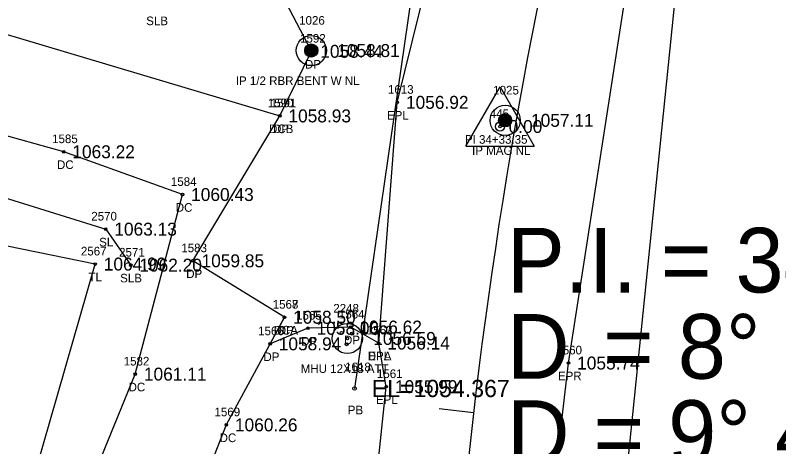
# Model space of a CAD drawing. Extents: x 1578957 to 1581675, y 1115963 to 1120391.
# Drawn here: x 1580461 to 1580549.5, y 1118599.1 to 1118649.2 of the extents above; entities that cross this region are included whole.
import ezdxf

# ---------------------------------------------------------------- set-up
doc = ezdxf.new("R2010")
doc.units = 0
for name, color, linetype in [('RD_EX_Conc', 7, 'Continuous'), ('RD_EX_Conc_txCode', 7, 'Continuous'), ('RD_EX_DR_Inlet', 7, 'Continuous'), ('RD_EX_DR_Pipe', 7, 'Continuous'), ('RD_EX_DR_Pipe_txCode', 7, 'Continuous'), ('RD_EX_Driveway', 7, 'Continuous'), ('RD_EX_Driveway_txCode', 7, 'Continuous'), ('RD_EX_DV_Prop_txCode', 7, 'Continuous'), ('RD_EX_DV_PropPin', 7, 'Continuous'), ('RD_EX_Road', 7, 'Continuous'), ('RD_EX_Road_txCode', 7, 'Continuous'), ('RD_EX_TX_Conc_ELEV', 7, 'Continuous'), ('RD_EX_TX_Driveway_ELEV', 7, 'Continuous'), ('RD_EX_TX_DV_Prop_ELEV', 7, 'Continuous'), ('RD_EX_TX_Road_ELEV', 7, 'Continuous'), ('RD_EX_TX_UT_ELEV', 7, 'Continuous'), ('RD_EX_TX_VEG_ELEV', 7, 'Continuous'), ('RD_EX_UT_txCode', 7, 'Continuous'), ('RD_EX_VEG', 7, 'Continuous'), ('RD_EX_VEG_txCode', 7, 'Continuous'), ('RD_HC_Cl', 7, 'Continuous'), ('RD_HC_Data', 7, 'Continuous'), ('RD_HC_Data_Tic', 7, 'Continuous'), ('RD_HC_Survey_ELEV', 7, 'Continuous'), ('RD_HC_txCode', 7, 'Continuous'), ('RD_SMD_Locator', 7, 'Continuous'), ('RD_TX_Pipe_ElevEX', 7, 'Continuous')]:
    doc.layers.add(name, color=color, linetype=linetype)

msp = doc.modelspace()

# ---------------------------------------------------------------- linework, layer by layer
at = {"layer": 'RD_EX_Conc'}
for points in [[(1580416.392, 1118659.83), (1580448.241, 1118650.456), (1580491.665, 1118637.485)], [(1580389.432, 1118536.052), (1580415.644, 1118538.79), (1580433.297, 1118545.225), (1580444.748, 1118553.112), (1580458.479, 1118569.727), (1580464.716, 1118582.498), (1580474.916, 1118607.534), (1580480.388, 1118628.364), (1580466.619, 1118633.326), (1580446.68, 1118638.878), (1580412.041, 1118648.979)], [(1580492.21, 1118614.127), (1580485.465, 1118601.646), (1580476.91, 1118579.817), (1580466.268, 1118560.223), (1580452.293, 1118543.494), (1580436.164, 1118533.344), (1580417.151, 1118526.912), (1580389.446, 1118524.07)]]:
    msp.add_lwpolyline(points, dxfattribs=at)
at = {"layer": 'RD_EX_DR_Inlet'}
for centre, radius in [((1580499.492, 1118611.67), 1.75), ((1580498.827, 1118612.3), 0.175), ((1580500.051, 1118612.23), 0.175), ((1580499.404, 1118611.005), 0.175)]:
    msp.add_circle(centre, radius, dxfattribs=at)
at = {"layer": 'RD_EX_DR_Pipe'}
msp.add_line((1580509.048, 1118666.096), (1580500.321, 1118605.868), dxfattribs=at)
at = {"layer": 'RD_EX_Driveway'}
msp.add_lwpolyline([(1580503.124, 1118611.134), (1580499.883, 1118612.99), (1580494.922, 1118612.852), (1580490.544, 1118611.044), (1580492.21, 1118614.127), (1580481.594, 1118620.673), (1580491.665, 1118637.485), (1580495.355, 1118644.978), (1580488.949, 1118657.214), (1580486.307, 1118668.792), (1580489.931, 1118692.365), (1580499.055, 1118734.88), (1580498.977, 1118746.365), (1580495.647, 1118753.462), (1580485.289, 1118760.72), (1580470.799, 1118764.239), (1580428.28, 1118761.959)], dxfattribs=at)
at = {"layer": 'RD_EX_DV_PropPin'}
for p, q in [((1580494.578, 1118644.869), (1580494.578, 1118645.262)), ((1580494.613, 1118644.767), (1580494.613, 1118645.363)), ((1580494.648, 1118644.696), (1580494.648, 1118645.435)), ((1580494.683, 1118644.639), (1580494.683, 1118645.492)), ((1580494.718, 1118644.591), (1580494.718, 1118645.54)), ((1580494.753, 1118644.55), (1580494.753, 1118645.58)), ((1580494.788, 1118644.515), (1580494.788, 1118645.616)), ((1580494.823, 1118644.483), (1580494.823, 1118645.648)), ((1580494.858, 1118644.456), (1580494.858, 1118645.675)), ((1580494.893, 1118644.431), (1580494.893, 1118645.7)), ((1580494.928, 1118644.409), (1580494.928, 1118645.722)), ((1580494.963, 1118644.39), (1580494.963, 1118645.741)), ((1580494.998, 1118644.373), (1580494.998, 1118645.758)), ((1580495.033, 1118644.358), (1580495.033, 1118645.773)), ((1580495.068, 1118644.345), (1580495.068, 1118645.786)), ((1580495.103, 1118644.334), (1580495.103, 1118645.797)), ((1580495.138, 1118644.325), (1580495.138, 1118645.806)), ((1580495.173, 1118644.317), (1580495.173, 1118645.813)), ((1580495.208, 1118644.312), (1580495.208, 1118645.819)), ((1580495.243, 1118644.308), (1580495.243, 1118645.823)), ((1580495.278, 1118644.305), (1580495.278, 1118645.826)), ((1580495.313, 1118644.304), (1580495.313, 1118645.826)), ((1580495.348, 1118644.305), (1580495.348, 1118645.826)), ((1580495.383, 1118644.308), (1580495.383, 1118645.823)), ((1580495.418, 1118644.312), (1580495.418, 1118645.819)), ((1580495.453, 1118644.317), (1580495.453, 1118645.813)), ((1580495.488, 1118644.325), (1580495.488, 1118645.806)), ((1580495.523, 1118644.334), (1580495.523, 1118645.797)), ((1580495.558, 1118644.345), (1580495.558, 1118645.786)), ((1580495.593, 1118644.358), (1580495.593, 1118645.773)), ((1580495.629, 1118644.373), (1580495.629, 1118645.758)), ((1580495.664, 1118644.39), (1580495.664, 1118645.741)), ((1580495.699, 1118644.409), (1580495.699, 1118645.722)), ((1580495.734, 1118644.431), (1580495.734, 1118645.7)), ((1580495.769, 1118644.456), (1580495.769, 1118645.675)), ((1580495.804, 1118644.483), (1580495.804, 1118645.648)), ((1580495.839, 1118644.515), (1580495.839, 1118645.616)), ((1580495.874, 1118644.55), (1580495.874, 1118645.58)), ((1580495.909, 1118644.591), (1580495.909, 1118645.54)), ((1580495.944, 1118644.639), (1580495.944, 1118645.492)), ((1580495.979, 1118644.696), (1580495.979, 1118645.435)), ((1580496.014, 1118644.767), (1580496.014, 1118645.363)), ((1580496.049, 1118644.869), (1580496.049, 1118645.262)), ((1580517.081, 1118636.671), (1580517.081, 1118637.267)), ((1580517.116, 1118636.6), (1580517.116, 1118637.339)), ((1580517.151, 1118636.543), (1580517.151, 1118637.396)), ((1580517.186, 1118636.495), (1580517.186, 1118637.443)), ((1580517.221, 1118636.454), (1580517.221, 1118637.484)), ((1580517.256, 1118636.418), (1580517.256, 1118637.52)), ((1580517.291, 1118636.387), (1580517.291, 1118637.551)), ((1580517.326, 1118636.359), (1580517.326, 1118637.579)), ((1580517.362, 1118636.335), (1580517.362, 1118637.604)), ((1580517.397, 1118636.313), (1580517.397, 1118637.625)), ((1580517.432, 1118636.293), (1580517.432, 1118637.645)), ((1580517.467, 1118636.276), (1580517.467, 1118637.662)), ((1580517.502, 1118636.262), (1580517.502, 1118637.677)), ((1580517.537, 1118636.249), (1580517.537, 1118637.69)), ((1580517.572, 1118636.238), (1580517.572, 1118637.701)), ((1580517.607, 1118636.228), (1580517.607, 1118637.71)), ((1580517.642, 1118636.221), (1580517.642, 1118637.717)), ((1580517.677, 1118636.215), (1580517.677, 1118637.723)), ((1580517.712, 1118636.211), (1580517.712, 1118637.727)), ((1580517.747, 1118636.209), (1580517.747, 1118637.729)), ((1580517.782, 1118636.208), (1580517.782, 1118637.73)), ((1580517.817, 1118636.209), (1580517.817, 1118637.729)), ((1580517.852, 1118636.211), (1580517.852, 1118637.727)), ((1580517.887, 1118636.215), (1580517.887, 1118637.723)), ((1580517.922, 1118636.221), (1580517.922, 1118637.717)), ((1580517.957, 1118636.228), (1580517.957, 1118637.71)), ((1580517.992, 1118636.238), (1580517.992, 1118637.701)), ((1580518.027, 1118636.249), (1580518.027, 1118637.69)), ((1580518.062, 1118636.262), (1580518.062, 1118637.677)), ((1580518.097, 1118636.276), (1580518.097, 1118637.662)), ((1580518.132, 1118636.293), (1580518.132, 1118637.645)), ((1580518.167, 1118636.313), (1580518.167, 1118637.625)), ((1580518.202, 1118636.335), (1580518.202, 1118637.604)), ((1580518.237, 1118636.359), (1580518.237, 1118637.579)), ((1580518.272, 1118636.387), (1580518.272, 1118637.551)), ((1580518.307, 1118636.418), (1580518.307, 1118637.52)), ((1580518.342, 1118636.454), (1580518.342, 1118637.484)), ((1580518.377, 1118636.495), (1580518.377, 1118637.443)), ((1580518.412, 1118636.543), (1580518.412, 1118637.396)), ((1580518.447, 1118636.6), (1580518.447, 1118637.339)), ((1580518.482, 1118636.671), (1580518.482, 1118637.267)), ((1580517.046, 1118636.773), (1580517.046, 1118637.165)), ((1580518.517, 1118636.773), (1580518.517, 1118637.165))]:
    msp.add_line(p, q, dxfattribs=at)
for centre, radius in [((1580495.313, 1118645.065), 1.75), ((1580495.313, 1118645.065), 0.761), ((1580517.782, 1118636.969), 1.75), ((1580517.782, 1118636.969), 0.761)]:
    msp.add_circle(centre, radius, dxfattribs=at)
at = {"layer": 'RD_EX_Road'}
for points in [[(1580473.875, 1118362.545), (1580483.476, 1118411.51), (1580489.891, 1118460.733), (1580494.851, 1118510.571), (1580499.158, 1118559.986), (1580504.007, 1118606.077), (1580503.124, 1118611.134), (1580505.284, 1118639.056), (1580510.539, 1118660.334), (1580513.919, 1118665.755), (1580524.452, 1118707.451), (1580537.087, 1118755.411), (1580548.08, 1118804.242), (1580553.771, 1118847.319), (1580551.542, 1118852.657), (1580554.273, 1118873), (1580557.664, 1118878.489), (1580561.509, 1118902.856), (1580569.284, 1118952.033)], [(1580493.79, 1118358.466), (1580503.62, 1118407.198), (1580510.352, 1118458.033), (1580515.162, 1118508.07), (1580519.106, 1118556.963), (1580525.123, 1118608.819), (1580532.195, 1118654.454), (1580543.96, 1118701.357), (1580546.317, 1118710.018), (1580556.92, 1118750.178), (1580559.572, 1118760.221), (1580560.059, 1118761.897), (1580568.211, 1118801.71), (1580574.887, 1118850.465), (1580581.375, 1118900.878), (1580589.102, 1118945.81)]]:
    msp.add_lwpolyline(points, dxfattribs=at)
at = {"layer": 'RD_EX_VEG'}
for points in [[(1580593.07, 1118446.845), (1580515.915, 1118445.773), (1580522.895, 1118507.713), (1580537.911, 1118655.21), (1580556.145, 1118695.918), (1580596.371, 1118717.961), (1580655.86, 1118691.542)], [(1580415.791, 1118641.688), (1580471.485, 1118624.35), (1580474.387, 1118620.174)], [(1580392.965, 1118540.723), (1580435.173, 1118552.404), (1580457.289, 1118575.231), (1580470.265, 1118620.298), (1580416.233, 1118631.36)]]:
    msp.add_lwpolyline(points, dxfattribs=at)
at = {"layer": 'RD_HC_Cl'}
msp.add_arc((1581096.907, 1118535.516), 586.689, 165.756019, 174.528137, dxfattribs=at)
at = {"layer": 'RD_HC_Data'}
for p, q in [((1580513.212, 1118633.962), (1580517.184, 1118640.842)), ((1580517.184, 1118640.842), (1580521.153, 1118633.962)), ((1580513.212, 1118633.962), (1580521.153, 1118633.962))]:
    msp.add_line(p, q, dxfattribs=at)
msp.add_circle((1580517.183, 1118636.255), 0.529, dxfattribs=at)
at = {"layer": 'RD_HC_Data_Tic'}
msp.add_line((1580514.118, 1118603.05), (1580510.145, 1118603.51), dxfattribs=at)
at = {"layer": 'RD_SMD_Locator'}
for centre, radius in [((1580495.313, 1118645.065), 0.15), ((1580495.355, 1118644.978), 0.15), ((1580505.284, 1118639.056), 0.15), ((1580491.665, 1118637.485), 0.15), ((1580491.665, 1118637.485), 0.15), ((1580517.183, 1118636.255), 0.15), ((1580517.782, 1118636.969), 0.15), ((1580466.619, 1118633.326), 0.15), ((1580480.388, 1118628.364), 0.15), ((1580471.485, 1118624.35), 0.15), ((1580470.265, 1118620.298), 0.15), ((1580481.594, 1118620.673), 0.15), ((1580474.387, 1118620.174), 0.15), ((1580492.21, 1118614.127), 0.15), ((1580492.21, 1118614.127), 0.15), ((1580494.922, 1118612.852), 0.15), ((1580499.883, 1118612.99), 0.15), ((1580499.492, 1118611.67), 0.15), ((1580490.544, 1118611.044), 0.15), ((1580503.124, 1118611.134), 0.15), ((1580503.124, 1118611.134), 0.15), ((1580525.123, 1118608.819), 0.15), ((1580474.916, 1118607.534), 0.15), ((1580500.321, 1118605.868), 0.2), ((1580504.007, 1118606.077), 0.15), ((1580485.465, 1118601.646), 0.15)]:
    msp.add_circle(centre, radius, dxfattribs=at)

# ---------------------------------------------------------------- texts
at = {"layer": 'RD_EX_Conc_txCode'}
for s, p in [('1590', (1580490.279, 1118638.485)), ('DCB', (1580490.413, 1118635.485)), ('1585', (1580465.273, 1118634.326)), ('DC', (1580465.84, 1118631.326)), ('1584', (1580479.041, 1118629.364)), ('DC', (1580479.608, 1118626.364)), ('1568', (1580490.84, 1118615.127)), ('DCA', (1580490.942, 1118612.127)), ('1582', (1580473.569, 1118608.534)), ('DC', (1580474.136, 1118605.534)), ('1569', (1580484.094, 1118602.646)), ('DC', (1580484.685, 1118599.646))]:
    msp.add_text(s, height=1, dxfattribs=at).set_placement(p)
at = {"layer": 'RD_EX_DR_Pipe_txCode'}
for s, p in [('1618', (1580499.234, 1118607.868)), ('PB', (1580499.541, 1118602.868))]:
    msp.add_text(s, height=1, dxfattribs=at).set_placement(p)
at = {"layer": 'RD_EX_Driveway_txCode'}
for s, p in [('1592', (1580494.009, 1118645.978)), ('DP', (1580494.576, 1118642.978)), ('1591', (1580490.602, 1118638.485)), ('DP', (1580490.885, 1118635.485)), ('1583', (1580480.248, 1118621.673)), ('DP', (1580480.815, 1118618.673)), ('1567', (1580490.84, 1118615.127)), ('1565', (1580493.552, 1118613.852)), ('1564', (1580498.513, 1118613.99)), ('1566', (1580489.15, 1118612.044)), ('DP', (1580491.43, 1118612.127)), ('1563', (1580501.754, 1118612.134)), ('DP', (1580494.142, 1118610.852)), ('DP', (1580499.104, 1118610.99)), ('DP', (1580489.764, 1118609.044)), ('DPA', (1580501.856, 1118609.134))]:
    msp.add_text(s, height=1, dxfattribs=at).set_placement(p)
at = {"layer": 'RD_EX_DV_Prop_txCode'}
for s, p in [('1026', (1580493.904, 1118648.065)), ('IP 1/2 RBR BENT W NL', (1580486.565, 1118641.065)), ('1025', (1580516.396, 1118639.969)), ('IP MAG NL', (1580513.947, 1118632.969))]:
    msp.add_text(s, height=1, dxfattribs=at).set_placement(p)
at = {"layer": 'RD_EX_Road_txCode'}
for s, p in [('1613', (1580504.197, 1118640.056)), ('EPL', (1580504.079, 1118637.056)), ('1562', (1580501.754, 1118612.134)), ('1560', (1580523.713, 1118609.819)), ('EPL', (1580501.919, 1118609.134)), ('1561', (1580502.92, 1118607.077)), ('EPR', (1580523.894, 1118606.819)), ('EPL', (1580502.802, 1118604.077))]:
    msp.add_text(s, height=1, dxfattribs=at).set_placement(p)
at = {"layer": 'RD_EX_TX_Conc_ELEV'}
for s, p in [('1058.93', (1580492.665, 1118636.735)), ('1063.22', (1580467.619, 1118632.576)), ('1060.43', (1580481.388, 1118627.614)), ('1058.50', (1580493.21, 1118613.377)), ('1061.11', (1580475.916, 1118606.784)), ('1060.26', (1580486.465, 1118600.896))]:
    msp.add_text(s, height=1.5, dxfattribs=at).set_placement(p)
at = {"layer": 'RD_EX_TX_Driveway_ELEV'}
for s, p in [('1058.44', (1580496.355, 1118644.228)), ('1058.93', (1580492.665, 1118636.735)), ('1059.85', (1580482.594, 1118619.923)), ('1058.50', (1580493.21, 1118613.377)), ('1058.06', (1580495.922, 1118612.102)), ('1056.62', (1580500.883, 1118612.24)), ('1058.94', (1580491.544, 1118610.294)), ('1056.14', (1580504.124, 1118610.384))]:
    msp.add_text(s, height=1.5, dxfattribs=at).set_placement(p)
at = {"layer": 'RD_EX_TX_DV_Prop_ELEV'}
for s, p in [('1058.81', (1580498.313, 1118644.315)), ('1057.11', (1580520.782, 1118636.219))]:
    msp.add_text(s, height=1.5, dxfattribs=at).set_placement(p)
at = {"layer": 'RD_EX_TX_Road_ELEV'}
for s, p in [('1056.92', (1580506.284, 1118638.306)), ('1056.14', (1580504.124, 1118610.384)), ('1055.74', (1580526.123, 1118608.069)), ('1055.99', (1580505.007, 1118605.327))]:
    msp.add_text(s, height=1.5, dxfattribs=at).set_placement(p)
at = {"layer": 'RD_EX_TX_UT_ELEV'}
msp.add_text('1056.59', height=1.5, dxfattribs=at).set_placement((1580502.492, 1118610.92))
at = {"layer": 'RD_EX_TX_VEG_ELEV'}
for s, p in [('1063.13', (1580472.485, 1118623.6)), ('1064.99', (1580471.265, 1118619.548)), ('1062.20', (1580475.387, 1118619.424))]:
    msp.add_text(s, height=1.5, dxfattribs=at).set_placement(p)
at = {"layer": 'RD_EX_UT_txCode'}
for s, p in [('2248', (1580497.862, 1118614.67)), ('MHU 12X18 ATT', (1580494.09, 1118607.67))]:
    msp.add_text(s, height=1, dxfattribs=at).set_placement(p)
at = {"layer": 'RD_EX_VEG_txCode'}
for s, p in [('SLB', (1580476.179, 1118648.009)), ('2570', (1580469.816, 1118625.35)), ('SL', (1580470.729, 1118622.35)), ('2567', (1580468.611, 1118621.298)), ('2571', (1580473.04, 1118621.174)), ('TL', (1580469.493, 1118618.298)), ('SLB', (1580473.158, 1118618.174))]:
    msp.add_text(s, height=1, dxfattribs=at).set_placement(p)
at = {"layer": 'RD_HC_Data'}
for s, p in [('P.I. = 34+33.35', (1580518, 1118617)), ('D', (1580518, 1118607)), ('    = 8%%d 46\' 20" (RT)', (1580518, 1118607)), ('D = 9%%d 45\' 57"', (1580518, 1118597))]:
    msp.add_text(s, height=7.5, dxfattribs=at).set_placement(p)
at = {"layer": 'RD_HC_Survey_ELEV'}
msp.add_text('0.00', height=1.5, dxfattribs=at).set_placement((1580518.183, 1118635.505))
at = {"layer": 'RD_HC_txCode'}
for s, p in [('445', (1580516.002, 1118637.255)), ('PI 34+33.35', (1580513.12, 1118634.255))]:
    msp.add_text(s, height=1, dxfattribs=at).set_placement(p)
at = {"layer": 'RD_TX_Pipe_ElevEX'}
msp.add_text('EL=1054.367', height=2, dxfattribs=at).set_placement((1580502.321, 1118604.868))

doc.saveas('drawing.dxf')
